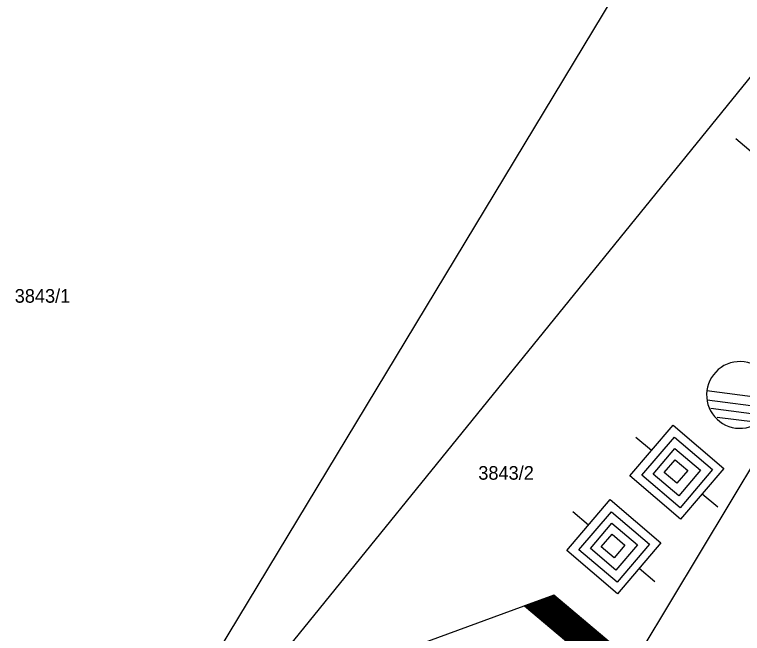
# Model space of a CAD drawing. Extents: x -540150 to -533593, y -1185082 to -1180066.
# Drawn here: x -536212 to -536171.82, y -1184885.55 to -1184851.38 of the extents above; entities that cross this region are included whole.
import ezdxf

# ---------------------------------------------------------------- set-up
doc = ezdxf.new("R2010")
doc.units = 0
for name, color, linetype in [('KN_HRAN_PARCEL', 7, 'Continuous'), ('KN_PARC_Č', 7, 'Continuous'), ('Legenda', 7, 'Continuous'), ('maska', 7, 'Continuous'), ('Vrstva 2', 7, 'Continuous'), ('Vrstva 3', 7, 'Continuous')]:
    doc.layers.add(name, color=color, linetype=linetype)

# ---------------------------------------------------------------- blocks, each defined once
blk = doc.blocks.new('VN001')
at = {"layer": 'Vrstva 3'}
for p, q in [((2.069, 3.623), (4.524, 3.623)), ((2.08, 3.643), (4.537, 3.643)), ((2.092, 3.663), (4.55, 3.663)), ((2.103, 3.683), (4.562, 3.683)), ((2.115, 3.703), (4.575, 3.703)), ((2.126, 3.723), (4.587, 3.723)), ((2.132, 3.732), (4.593, 3.732)), ((1.953, 3.423), (4.399, 3.423)), ((1.965, 3.443), (4.412, 3.443)), ((1.976, 3.463), (4.424, 3.463)), ((1.988, 3.483), (4.437, 3.483)), ((1.999, 3.503), (4.449, 3.503)), ((2.011, 3.523), (4.462, 3.523)), ((2.022, 3.543), (4.474, 3.543)), ((2.034, 3.563), (4.487, 3.563)), ((2.046, 3.583), (4.499, 3.583)), ((2.057, 3.603), (4.512, 3.603)), ((1.837, 3.223), (4.274, 3.223)), ((1.849, 3.243), (4.287, 3.243)), ((1.86, 3.263), (4.299, 3.263)), ((1.872, 3.283), (4.312, 3.283)), ((1.884, 3.303), (4.324, 3.303)), ((1.895, 3.323), (4.337, 3.323)), ((1.907, 3.343), (4.349, 3.343)), ((1.918, 3.363), (4.362, 3.363)), ((1.93, 3.383), (4.374, 3.383)), ((1.941, 3.403), (4.387, 3.403)), ((1.722, 3.023), (4.149, 3.023)), ((1.733, 3.043), (4.162, 3.043)), ((1.745, 3.063), (4.174, 3.063)), ((1.756, 3.083), (4.187, 3.083)), ((1.768, 3.103), (4.199, 3.103)), ((1.78, 3.123), (4.212, 3.123)), ((1.791, 3.143), (4.224, 3.143)), ((1.803, 3.163), (4.237, 3.163)), ((1.814, 3.183), (4.249, 3.183)), ((1.826, 3.203), (4.262, 3.203)), ((1.71, 3.003), (4.137, 3.003))]:
    blk.add_line(p, q, dxfattribs=at)
blk.add_lwpolyline([(2.132, 3.732), (0, 0)], dxfattribs=at)
blk.add_lwpolyline([(4.593, 3.732), (2.132, 3.732), (1.703, 2.99), (4.129, 2.99)], close=True, dxfattribs=at)
blk = doc.blocks.new('VN470')
at = {"layer": 'Vrstva 2'}
for points in [[(0, 1.224), (0, 1.972)], [(-1.228, 1.224), (1.228, 1.224)], [(-1.228, -1.233), (-1.228, 1.224)], [(1.228, 1.224), (1.228, -1.233)], [(-0.921, 0.897), (0.921, 0.897)], [(-0.921, -0.945), (-0.921, 0.897)], [(0.921, 0.897), (0.921, -0.945)], [(-0.614, 0.61), (0.614, 0.61)], [(-0.614, -0.619), (-0.614, 0.61)], [(0.614, 0.61), (0.614, -0.619)], [(-0.307, -0.273), (-0.307, 0.341)], [(-0.307, 0.341), (0.307, 0.341)], [(0.307, 0.341), (0.307, -0.273)], [(0.307, -0.273), (-0.307, -0.273)], [(0.614, -0.619), (-0.614, -0.619)], [(0.921, -0.945), (-0.921, -0.945)], [(1.228, -1.233), (-1.228, -1.233)], [(0, -1.233), (0, -1.981)]]:
    blk.add_lwpolyline(points, dxfattribs=at)
blk = doc.blocks.new('VN440')
at = {"layer": 'Vrstva 2'}
for points in [[(1.219, -0.003), (1.213, 0.125), (1.192, 0.252), (1.159, 0.376), (1.113, 0.497), (1.055, 0.611), (0.985, 0.719), (0.904, 0.819), (0.813, 0.91), (0.713, 0.991), (0.605, 1.061), (0.491, 1.119), (0.371, 1.165), (0.246, 1.198), (0.119, 1.218), (-0.009, 1.225), (-0.137, 1.218), (-0.264, 1.198), (-0.389, 1.165), (-0.508, 1.119), (-0.623, 1.061), (-0.731, 0.991), (-0.831, 0.91), (-0.922, 0.819), (-1.003, 0.719), (-1.073, 0.611), (-1.131, 0.497), (-1.177, 0.376), (-1.211, 0.252), (-1.231, 0.125), (-1.237, -0.003), (-1.231, -0.132), (-1.211, -0.259), (-1.177, -0.383), (-1.131, -0.503), (-1.073, -0.617), (-1.003, -0.725), (-0.922, -0.825), (-0.831, -0.916), (-0.731, -0.997), (-0.623, -1.067), (-0.508, -1.126), (-0.389, -1.171), (-0.264, -1.205), (-0.137, -1.225), (-0.009, -1.232), (0.119, -1.225), (0.246, -1.205), (0.371, -1.171), (0.491, -1.126), (0.605, -1.067), (0.713, -0.997), (0.813, -0.916), (0.904, -0.825), (0.985, -0.725), (1.055, -0.617), (1.113, -0.503), (1.159, -0.383), (1.192, -0.259), (1.213, -0.132), (1.219, -0.003)], [(-1.241, 0.004), (1.216, 0.004)], [(-1.183, -0.341), (1.101, -0.341)], [(-1.011, -0.629), (0.966, -0.629)], [(-0.742, -0.917), (0.678, -0.917)]]:
    blk.add_lwpolyline(points, dxfattribs=at)

msp = doc.modelspace()

# ---------------------------------------------------------------- linework, layer by layer
at = {"layer": 'KN_HRAN_PARCEL'}
for p, q in [((-536204.162, -1184892.151), (-536175.862, -1184845.311)), ((-536186.092, -1184900.911), (-536158.902, -1184855.741))]:
    msp.add_line(p, q, dxfattribs=at)
at = {"layer": 'Legenda'}
msp.add_line((-536172.179, -1184858.234), (-536157.213, -1184870.886), dxfattribs=at)
at = {"layer": 'maska'}
msp.add_lwpolyline([(-536078.84, -1184866.999), (-536139.499, -1184815.489), (-536215.996, -1184909.834), (-536275.321, -1184860.205), (-536337.504, -1184933.414), (-536359.091, -1184915.083), (-536400.695, -1184964.076)], dxfattribs=at)

# ---------------------------------------------------------------- block references
at = {"layer": 'Legenda'}
for name, p, xscale, yscale, rotation in [('VN440', (-536171.943, -1184872.379), 1.4999999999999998, 1.4999999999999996, -7.406095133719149), ('VN470', (-536175.447, -1184876.639), 1.4999999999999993, 1.4999999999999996, 49.60178598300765), ('VN470', (-536178.923, -1184880.751), 1.4999999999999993, 1.4999999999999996, 49.60178598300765), ('VN001', (-536190.309, -1184886.389), 1.9999999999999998, 1.9999999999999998, -40.149218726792), ('VN001', (-536194.159, -1184890.944), 1.9999999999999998, 1.9999999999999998, -40.149218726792)]:
    msp.add_blockref(name, p, dxfattribs=dict(at, xscale=xscale, yscale=yscale, rotation=rotation))

# ---------------------------------------------------------------- texts
at = {"layer": 'KN_PARC_Č'}
for s, p in [('3843/1', (-536211.992, -1184867.291)), ('3843/2', (-536186.402, -1184877.061))]:
    msp.add_text(s, height=0.75, dxfattribs=at).set_placement(p)

doc.saveas('drawing.dxf')
